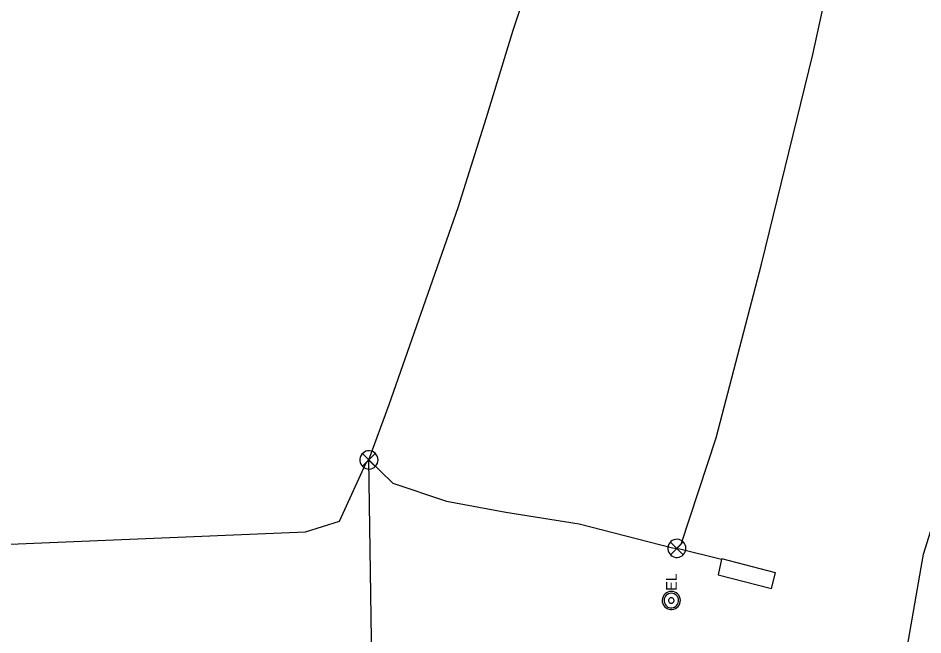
# Model space of a CAD drawing. Extents: x 600849 to 606371, y 330010 to 403088.
# Drawn here: x 602730.4 to 603058.7, y 365792.3 to 366016.2 of the extents above; entities that cross this region are included whole.
import ezdxf

# ---------------------------------------------------------------- set-up
doc = ezdxf.new("R2010")
doc.units = 0
for name, color, linetype in [('E_FTMS_Conduit', 7, 'Continuous'), ('E_SIG', 7, 'Continuous'), ('E_UTL_E', 7, 'Continuous'), ('E_UTL_T_UG', 7, 'Continuous')]:
    doc.layers.add(name, color=color, linetype=linetype)

msp = doc.modelspace()

# ---------------------------------------------------------------- linework, layer by layer
at = {"layer": 'E_FTMS_Conduit'}
for points in [[(602701.28, 365824.19), (602834.66, 365829.71), (602847.01, 365833.53), (602856.6, 365854.47), (602857.71, 365855.81), (602865.1, 365875.89), (602876.63, 365909.14), (602890.09, 365947.43), (602900.2, 365979.8), (602910.08, 366011.82), (602920.51, 366043.52), (602928.45, 366067.27), (602927.37, 366085.86), (602927.68, 366087.04)], [(602857.71, 365855.81), (602866.34, 365847.33), (602885.79, 365840.81), (602907.33, 365836.89), (602933.93, 365832.56), (602967.85, 365823.95), (602969.4, 365823.71)], [(602860.86, 365644.25), (602857.71, 365855.81)]]:
    msp.add_lwpolyline(points, dxfattribs=at)
at = {"layer": 'E_SIG'}
for points in [[(602970.96, 365825.21), (602983.61, 365863.84), (603000.16, 365926.89), (603018.7, 366002.99), (603028.62, 366048.51), (603030.81, 366065.43), (603031.92, 366073.14)], [(602861.01, 365855.81), (602860.95, 365856.43), (602860.78, 365857.03), (602860.49, 365857.59), (602860.1, 365858.09), (602859.63, 365858.5), (602859.09, 365858.81), (602858.49, 365859.02), (602857.87, 365859.1), (602857.24, 365859.07), (602856.63, 365858.93), (602856.06, 365858.67), (602855.55, 365858.3), (602855.12, 365857.85), (602854.78, 365857.32), (602854.55, 365856.74), (602854.43, 365856.12), (602854.43, 365855.49), (602854.55, 365854.88), (602854.78, 365854.3), (602855.12, 365853.77), (602855.55, 365853.31), (602856.06, 365852.95), (602856.63, 365852.69), (602857.24, 365852.54), (602857.87, 365852.51), (602858.49, 365852.6), (602859.09, 365852.81), (602859.63, 365853.12), (602860.1, 365853.53), (602860.49, 365854.02), (602860.78, 365854.58), (602860.95, 365855.18), (602861.01, 365855.81)], [(602859.98, 365858.14), (602855.37, 365853.49)], [(602855.37, 365858.1), (602860.02, 365853.44)], [(602972.7, 365823.71), (602972.64, 365824.33), (602972.47, 365824.94), (602972.18, 365825.49), (602971.79, 365825.99), (602971.32, 365826.4), (602970.77, 365826.71), (602970.18, 365826.92), (602969.56, 365827), (602968.93, 365826.97), (602968.32, 365826.83), (602967.75, 365826.57), (602967.24, 365826.2), (602966.81, 365825.75), (602966.47, 365825.22), (602966.24, 365824.64), (602966.12, 365824.02), (602966.12, 365823.39), (602966.24, 365822.78), (602966.47, 365822.2), (602966.81, 365821.67), (602967.24, 365821.21), (602967.75, 365820.85), (602968.32, 365820.59), (602968.93, 365820.44), (602969.56, 365820.41), (602970.18, 365820.5), (602970.77, 365820.71), (602971.32, 365821.02), (602971.79, 365821.43), (602972.18, 365821.92), (602972.47, 365822.48), (602972.64, 365823.08), (602972.7, 365823.71)], [(602971.67, 365826.04), (602967.06, 365821.39)], [(602967.06, 365826), (602971.71, 365821.34)], [(602970.96, 365825.21), (602969.4, 365823.71), (602970.48, 365823.52), (602985.64, 365819.73), (602984.35, 365814.13), (603003.68, 365809.15), (603005.23, 365814.81), (602985.67, 365819.86)]]:
    msp.add_lwpolyline(points, dxfattribs=at)
at = {"layer": 'E_UTL_E'}
for points in [[(602967.39, 365808.07), (602966.77, 365808.01), (602966.17, 365807.83), (602965.61, 365807.55), (602965.12, 365807.16), (602964.7, 365806.68), (602964.39, 365806.14), (602964.19, 365805.55), (602964.1, 365804.93), (602964.13, 365804.3), (602964.27, 365803.69), (602964.54, 365803.12), (602964.9, 365802.61), (602965.35, 365802.18), (602965.88, 365801.84), (602966.46, 365801.6), (602967.08, 365801.49), (602967.71, 365801.49), (602968.32, 365801.6), (602968.91, 365801.84), (602969.43, 365802.18), (602969.89, 365802.61), (602970.25, 365803.12), (602970.51, 365803.69), (602970.66, 365804.3), (602970.69, 365804.93), (602970.6, 365805.55), (602970.39, 365806.14), (602970.08, 365806.68), (602969.67, 365807.16), (602969.18, 365807.55), (602968.62, 365807.83), (602968.02, 365808.01), (602967.39, 365808.07)], [(602967.39, 365808.07), (602966.77, 365808.01), (602966.17, 365807.83), (602965.61, 365807.55), (602965.12, 365807.16), (602964.7, 365806.68), (602964.39, 365806.14), (602964.19, 365805.55), (602964.1, 365804.93), (602964.13, 365804.3), (602964.27, 365803.69), (602964.54, 365803.12), (602964.9, 365802.61), (602965.35, 365802.18), (602965.88, 365801.84), (602966.46, 365801.6), (602967.08, 365801.49), (602967.71, 365801.49), (602968.32, 365801.6), (602968.91, 365801.84), (602969.43, 365802.18), (602969.89, 365802.61), (602970.25, 365803.12), (602970.51, 365803.69), (602970.66, 365804.3), (602970.69, 365804.93), (602970.6, 365805.55), (602970.39, 365806.14), (602970.08, 365806.68), (602969.67, 365807.16), (602969.18, 365807.55), (602968.62, 365807.83), (602968.02, 365808.01), (602967.39, 365808.07)], [(602967.39, 365807.41), (602966.89, 365807.36), (602966.41, 365807.22), (602965.97, 365806.99), (602965.57, 365806.68), (602965.24, 365806.3), (602964.99, 365805.87), (602964.83, 365805.39), (602964.76, 365804.9), (602964.78, 365804.39), (602964.9, 365803.91), (602965.11, 365803.45), (602965.4, 365803.04), (602965.76, 365802.69), (602966.18, 365802.42), (602966.65, 365802.24), (602967.14, 365802.14), (602967.64, 365802.14), (602968.14, 365802.24), (602968.6, 365802.42), (602969.02, 365802.69), (602969.39, 365803.04), (602969.68, 365803.45), (602969.89, 365803.91), (602970.01, 365804.39), (602970.03, 365804.9), (602969.96, 365805.39), (602969.79, 365805.87), (602969.54, 365806.3), (602969.21, 365806.68), (602968.82, 365806.99), (602968.37, 365807.22), (602967.89, 365807.36), (602967.39, 365807.41)], [(602967.39, 365807.41), (602966.89, 365807.36), (602966.41, 365807.22), (602965.97, 365806.99), (602965.57, 365806.68), (602965.24, 365806.3), (602964.99, 365805.87), (602964.83, 365805.39), (602964.76, 365804.9), (602964.78, 365804.39), (602964.9, 365803.91), (602965.11, 365803.45), (602965.4, 365803.04), (602965.76, 365802.69), (602966.18, 365802.42), (602966.65, 365802.24), (602967.14, 365802.14), (602967.64, 365802.14), (602968.14, 365802.24), (602968.6, 365802.42), (602969.02, 365802.69), (602969.39, 365803.04), (602969.68, 365803.45), (602969.89, 365803.91), (602970.01, 365804.39), (602970.03, 365804.9), (602969.96, 365805.39), (602969.79, 365805.87), (602969.54, 365806.3), (602969.21, 365806.68), (602968.82, 365806.99), (602968.37, 365807.22), (602967.89, 365807.36), (602967.39, 365807.41)], [(602967.39, 365805.76), (602967.21, 365805.74), (602967.02, 365805.69), (602966.86, 365805.6), (602966.71, 365805.49), (602966.59, 365805.34), (602966.49, 365805.18), (602966.43, 365805), (602966.4, 365804.82), (602966.41, 365804.63), (602966.46, 365804.45), (602966.54, 365804.28), (602966.64, 365804.12), (602966.78, 365803.99), (602966.94, 365803.89), (602967.11, 365803.82), (602967.3, 365803.78), (602967.49, 365803.78), (602967.67, 365803.82), (602967.85, 365803.89), (602968, 365803.99), (602968.14, 365804.12), (602968.25, 365804.28), (602968.33, 365804.45), (602968.37, 365804.63), (602968.38, 365804.82), (602968.36, 365805), (602968.29, 365805.18), (602968.2, 365805.34), (602968.08, 365805.49), (602967.93, 365805.6), (602967.76, 365805.69), (602967.58, 365805.74), (602967.39, 365805.76)], [(602967.39, 365805.76), (602967.21, 365805.74), (602967.02, 365805.69), (602966.86, 365805.6), (602966.71, 365805.49), (602966.59, 365805.34), (602966.49, 365805.18), (602966.43, 365805), (602966.4, 365804.82), (602966.41, 365804.63), (602966.46, 365804.45), (602966.54, 365804.28), (602966.64, 365804.12), (602966.78, 365803.99), (602966.94, 365803.89), (602967.11, 365803.82), (602967.3, 365803.78), (602967.49, 365803.78), (602967.67, 365803.82), (602967.85, 365803.89), (602968, 365803.99), (602968.14, 365804.12), (602968.25, 365804.28), (602968.33, 365804.45), (602968.37, 365804.63), (602968.38, 365804.82), (602968.36, 365805), (602968.29, 365805.18), (602968.2, 365805.34), (602968.08, 365805.49), (602967.93, 365805.6), (602967.76, 365805.69), (602967.58, 365805.74), (602967.39, 365805.76)]]:
    msp.add_lwpolyline(points, dxfattribs=at)
at = {"layer": 'E_UTL_T_UG'}
msp.add_lwpolyline([(602598.41, 365418.31), (602639.19, 365420.74), (602652.7, 365417.61), (602682.36, 365410.45), (602710.76, 365404.67), (602747.55, 365398.47), (602777.84, 365389.4), (602847.77, 365374.83), (602855.59, 365374.11), (602887.01, 365365.14), (602901.68, 365362.82), (602936.9, 365357.41), (602962.59, 365362.58), (602979.4, 365404.4), (603004.26, 365521.2), (603037.18, 365697.41), (603058.9, 365821.62), (603098.24, 365947.31), (603153.05, 366060.38), (603196.88, 366084.18), (603234.91, 366094.52)], dxfattribs=at)

# ---------------------------------------------------------------- texts
at = {"layer": 'E_UTL_E'}
msp.add_text('EL', height=3.849, rotation=90, dxfattribs=at).set_placement((602969.34, 365808.33))
msp.add_text('EL', height=3.849, rotation=90, dxfattribs=at).set_placement((602969.34, 365808.33))

doc.saveas('drawing.dxf')
